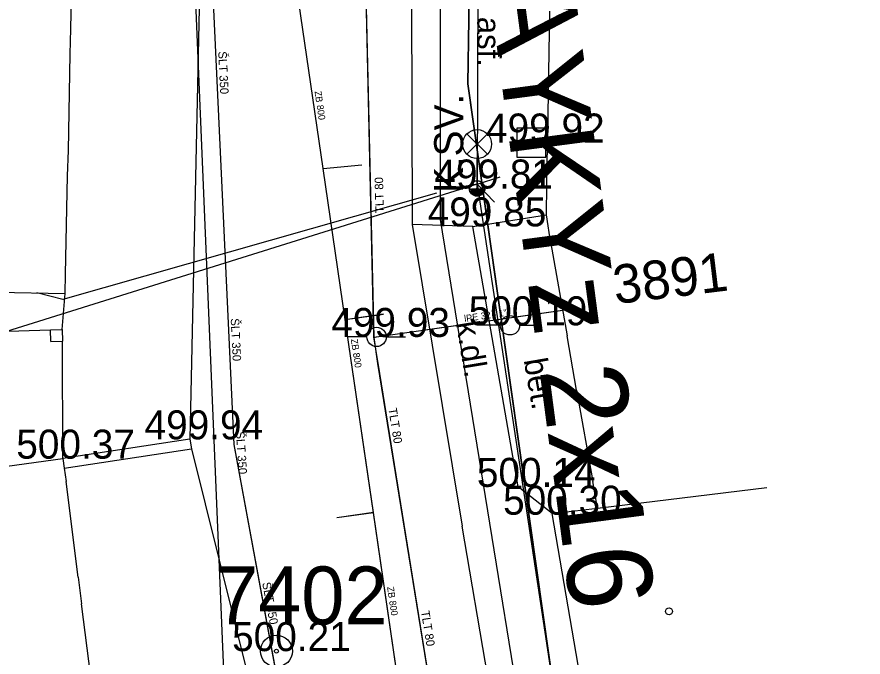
# Model space of a CAD drawing. Extents: x -669642 to -669119, y -1131006 to -1130466.
# Drawn here: x -669411.93 to -669390.05, y -1130720.88 to -1130704.32 of the extents above; entities that cross this region are included whole.
import ezdxf

# ---------------------------------------------------------------- set-up
doc = ezdxf.new("R2010")
doc.units = 0
for name, color, linetype in [('G_Bod_tecka', 7, 'Continuous'), ('G_Bod_vyska', 7, 'Continuous'), ('G_Bodove_pole', 7, 'Continuous'), ('G_Budovy-znacky', 7, 'Continuous'), ('G_Budovy_Objekty', 7, 'Continuous'), ('G_Budovy_vstupy', 7, 'Continuous'), ('G_Cesty_Schody', 7, 'Continuous'), ('G_Cisla_jina', 7, 'Continuous'), ('G_Objekty_technicke', 7, 'Continuous'), ('G_Plochy_zpevnene', 7, 'Continuous'), ('G_Ploty', 7, 'Continuous'), ('G_Ploty_vstupy', 7, 'Continuous'), ('G_Popisy_povrchu', 7, 'Continuous'), ('G_Poznamky_odkaz', 7, 'Continuous'), ('G_Site-Sachty_N', 7, 'Continuous'), ('G_Site-vodovod', 7, 'Continuous'), ('G_Z_ELsilove_nadz_kotovane', 7, 'Continuous'), ('G_Z_ELsilove_podz_kotovane', 7, 'Continuous'), ('G_Z_KANAL_podz_kotovane', 7, 'Continuous'), ('G_Z_PLYNY_podz_geodeticky', 7, 'Continuous'), ('G_Z_SPOJE_nadz_kotovane', 7, 'Continuous'), ('G_Z_VODA_podz_kotovane', 7, 'Continuous'), ('Vrstva 12', 7, 'Continuous'), ('Vrstva 13', 7, 'Continuous'), ('Vrstva 26', 7, 'Continuous'), ('Vrstva 3', 7, 'Continuous'), ('Vrstva 4', 7, 'Continuous'), ('Vrstva 5', 7, 'Continuous'), ('Vrstva 6', 7, 'Continuous')]:
    doc.layers.add(name, color=color, linetype=linetype)

msp = doc.modelspace()

# ---------------------------------------------------------------- linework, layer by layer
at = {"layer": 'G_Bod_tecka'}
for p, q in [((-669398.63, -1130707.57), (-669398.63, -1130707.57)), ((-669400.03, -1130708.76), (-669400.03, -1130708.76)), ((-669400.14, -1130709.74), (-669400.14, -1130709.74)), ((-669399.18, -1130712.3), (-669399.18, -1130712.3)), ((-669402.63, -1130712.6), (-669402.63, -1130712.6)), ((-669407.46, -1130715.25), (-669407.46, -1130715.25)), ((-669410.74, -1130715.75), (-669410.74, -1130715.75)), ((-669398.97, -1130716.48), (-669398.97, -1130716.48)), ((-669398.13, -1130717.2), (-669398.13, -1130717.2)), ((-669405.22, -1130720.73), (-669405.22, -1130720.73))]:
    msp.add_line(p, q, dxfattribs=at)
at = {"layer": 'G_Bodove_pole'}
for radius in [0.412, 0.05]:
    msp.add_circle((-669405.22, -1130720.73), radius, dxfattribs=at)
at = {"layer": 'G_Budovy-znacky'}
msp.add_circle((-669395.068, -1130719.701), 0.0875, dxfattribs=at)
at = {"layer": 'G_Budovy_Objekty'}
for p, q in [((-669410.55, -1130705.28), (-669410.54, -1130704.63)), ((-669410.62, -1130708.43), (-669410.6, -1130707.78)), ((-669398.24, -1130709.44), (-669398.22, -1130707.89)), ((-669398.12, -1130710.18), (-669398.24, -1130709.44)), ((-669410.68, -1130711.48), (-669410.67, -1130710.98)), ((-669415.68, -1130711.38), (-669410.68, -1130711.48)), ((-669397.46, -1130713.98), (-669397.7, -1130712.57)), ((-669415.7, -1130716.43), (-669410.74, -1130715.75)), ((-669410.74, -1130715.75), (-669410.71, -1130716)), ((-669410.71, -1130716), (-669410.66, -1130716.34)), ((-669396.92, -1130717.03), (-669397.04, -1130716.34)), ((-669396.92, -1130717.03), (-669392.54, -1130716.5)), ((-669398.09, -1130717.17), (-669396.92, -1130717.03)), ((-669397.16, -1130722.59), (-669398.09, -1130717.17)), ((-669410.35, -1130718.82), (-669410.26, -1130719.51))]:
    msp.add_line(p, q, dxfattribs=at)
at = {"layer": 'G_Budovy_vstupy'}
for p, q in [((-669410.54, -1130704.63), (-669410.48, -1130702.13)), ((-669398.16, -1130704.17), (-669398.22, -1130707.89)), ((-669410.6, -1130707.78), (-669410.55, -1130705.28)), ((-669410.67, -1130710.98), (-669410.62, -1130708.43)), ((-669398.12, -1130710.18), (-669397.7, -1130712.57)), ((-669397.46, -1130713.98), (-669397.04, -1130716.34)), ((-669410.35, -1130718.82), (-669410.66, -1130716.34)), ((-669409.95, -1130721.94), (-669410.26, -1130719.51))]:
    msp.add_line(p, q, dxfattribs=at)
at = {"layer": 'G_Cesty_Schody'}
for q in [(-669398.24, -1130709.44), (-669401.71, -1130709.69)]:
    msp.add_line((-669400.14, -1130709.74), q, dxfattribs=at)
for points in [[(-669398.97, -1130716.48), (-669400.14, -1130709.74)], [(-669398.09, -1130717.17), (-669398.97, -1130716.48)]]:
    msp.add_lwpolyline(points, dxfattribs=at)
at = {"layer": 'G_Objekty_technicke'}
for points in [[(-669400.295, -1130707.345), (-669399.765, -1130707.875)], [(-669400.295, -1130707.875), (-669399.765, -1130707.345)], [(-669400.03, -1130708.76), (-669400.03, -1130707.985)]]:
    msp.add_lwpolyline(points, dxfattribs=at)
for centre, radius in [((-669400.03, -1130707.61), 0.375), ((-669400.03, -1130708.76), 0.2)]:
    msp.add_circle(centre, radius, dxfattribs=at)
for radius in [0.18, 0.16, 0.14, 0.12, 0.1, 0.08, 0.06, 0.04, 0.02]:
    msp.add_arc((-669400.03, -1130708.76), radius, 180, 0, dxfattribs=at)
at = {"layer": 'G_Plochy_zpevnene'}
for p, q in [((-669401.73, -1130703.06), (-669401.71, -1130709.69)), ((-669401.71, -1130709.69), (-669400.42, -1130717.5)), ((-669407.46, -1130715.25), (-669410.74, -1130715.75)), ((-669407.46, -1130715.25), (-669407.42, -1130715.5)), ((-669410.71, -1130716), (-669407.42, -1130715.5)), ((-669396.99, -1130737.43), (-669400.42, -1130717.5))]:
    msp.add_line(p, q, dxfattribs=at)
for points in [[(-669407.17, -1130701.7), (-669407.46, -1130715.25)], [(-669407.42, -1130715.5), (-669403.5, -1130731.25)]]:
    msp.add_lwpolyline(points, dxfattribs=at)
at = {"layer": 'G_Ploty'}
for p, q in [((-669415.12, -1130712.55), (-669411.06, -1130712.42)), ((-669411.06, -1130712.42), (-669410.76, -1130712.41)), ((-669411.05, -1130712.72), (-669411.06, -1130712.42)), ((-669410.76, -1130712.41), (-669410.75, -1130712.71)), ((-669411.05, -1130712.72), (-669410.75, -1130712.71))]:
    msp.add_line(p, q, dxfattribs=at)
at = {"layer": 'G_Ploty_vstupy'}
for p, q in [((-669410.76, -1130712.41), (-669410.68, -1130711.48)), ((-669410.74, -1130715.75), (-669410.75, -1130712.71))]:
    msp.add_line(p, q, dxfattribs=at)
at = {"layer": 'G_Site-Sachty_N'}
msp.add_lwpolyline([(-669399.005, -1130707.945), (-669398.255, -1130707.945), (-669398.255, -1130707.195), (-669399.005, -1130707.195)], close=True, dxfattribs=at)
msp.add_circle((-669398.63, -1130707.57), 0.02, dxfattribs=at)
at = {"layer": 'G_Site-vodovod'}
for points in [[(-669399.43, -1130712.3), (-669399.93, -1130712.3)], [(-669398.93, -1130712.3), (-669398.43, -1130712.3)], [(-669402.88, -1130712.6), (-669403.38, -1130712.6)], [(-669402.38, -1130712.6), (-669401.88, -1130712.6)]]:
    msp.add_lwpolyline(points, dxfattribs=at)
for centre in [(-669399.18, -1130712.3), (-669402.63, -1130712.6)]:
    msp.add_circle(centre, 0.25, dxfattribs=at)
at = {"layer": 'G_Z_ELsilove_nadz_kotovane'}
for points in [[(-669399.972, -1130690.325), (-669400.027, -1130708.65)], [(-669400.027, -1130708.65), (-669399.431, -1130708.459)], [(-669400.026, -1130708.649), (-669413.636, -1130712.91), (-669413.599, -1130713.553)], [(-669400.027, -1130708.65), (-669400.64, -1130708.76)], [(-669400.027, -1130708.65), (-669396.504, -1130732)], [(-669400.027, -1130708.65), (-669399.579, -1130709.111)]]:
    msp.add_lwpolyline(points, dxfattribs=at)
at = {"layer": 'G_Z_ELsilove_podz_kotovane'}
for points in [[(-669397.44, -1130624.27), (-669398.48, -1130651.54), (-669400.06, -1130690.34), (-669400.27, -1130706.05), (-669396.56, -1130732.21), (-669391.83, -1130758.66)], [(-669401.077, -1130708.881), (-669410.739, -1130711.636), (-669411.412, -1130711.462)]]:
    msp.add_lwpolyline(points, dxfattribs=at)
at = {"layer": 'G_Z_KANAL_podz_kotovane'}
for p, q in [((-669404.01, -1130708.24), (-669403.01, -1130708.15)), ((-669403.44, -1130712.15), (-669402.45, -1130712.01)), ((-669402.71, -1130717.15), (-669403.66, -1130717.28))]:
    msp.add_line(p, q, dxfattribs=at)
msp.add_lwpolyline([(-669394.69, -1130773.67), (-669395.62, -1130769.37), (-669397.4, -1130761.18), (-669397.96, -1130758.61), (-669398.24, -1130756.09), (-669399.58, -1130744.19), (-669400.54, -1130735.66), (-669400.97, -1130731.84), (-669401.06, -1130731.05), (-669402.01, -1130726.02), (-669401.65, -1130724.4), (-669401.82, -1130723.24), (-669402.71, -1130717.15), (-669403.44, -1130712.15), (-669404.01, -1130708.24), (-669405.38, -1130698.86), (-669405.54, -1130697.79)], dxfattribs=at)
at = {"layer": 'G_Z_PLYNY_podz_geodeticky'}
msp.add_lwpolyline([(-669400.98, -1130689.56), (-669400.99, -1130709.56), (-669398.76, -1130723.26), (-669397.99, -1130727.16), (-669397.8, -1130727.9), (-669397.32, -1130731.57), (-669394.97, -1130744.51), (-669391.88, -1130762.42), (-669391.21, -1130766.34), (-669390.43, -1130771.32)], dxfattribs=at)
at = {"layer": 'G_Z_SPOJE_nadz_kotovane'}
msp.add_lwpolyline([(-669408.34, -1130679.44), (-669406.55, -1130722.06)], dxfattribs=at)
at = {"layer": 'G_Z_VODA_podz_kotovane'}
for points in [[(-669387.02, -1130812.53), (-669389.23, -1130792.08), (-669391, -1130779.42), (-669391.97, -1130772.22), (-669392.06, -1130771.92), (-669391.97, -1130771.16), (-669393.13, -1130764.98), (-669393.69, -1130761.37), (-669394.75, -1130753.04), (-669396.24, -1130745.91), (-669399.34, -1130731.13), (-669400.46, -1130726.23), (-669400.61, -1130725.04), (-669400.78, -1130724.52), (-669402.59, -1130713.28), (-669402.7, -1130712.61), (-669402.95, -1130701.47), (-669402.25, -1130693.89), (-669402.71, -1130680.24), (-669402.15, -1130669.87), (-669400.75, -1130656.95), (-669398.85, -1130641.75)], [(-669403.09, -1130650.73), (-669405.21, -1130670.54), (-669406.48, -1130689.47), (-669407.14, -1130697.84), (-669406.32, -1130715.38), (-669403.7, -1130729.64), (-669400.71, -1130745.88), (-669399.15, -1130753.32), (-669398.52, -1130755.36), (-669396.1, -1130756.91), (-669395.09, -1130760.49), (-669394.09, -1130765.4), (-669391.66, -1130786.81), (-669388.98, -1130811.25)], [(-669402.7, -1130712.61), (-669402.63, -1130712.6), (-669397.82, -1130711.91)]]:
    msp.add_lwpolyline(points, dxfattribs=at)
at = {"layer": 'Vrstva 12'}
msp.add_lwpolyline([(-669394.689, -1130773.674), (-669395.624, -1130769.369), (-669397.401, -1130761.182), (-669397.96, -1130758.61), (-669398.244, -1130756.087), (-669399.582, -1130744.192), (-669400.541, -1130735.664), (-669400.971, -1130731.838), (-669401.06, -1130731.05), (-669402.007, -1130726.018), (-669401.65, -1130724.4), (-669401.819, -1130723.242), (-669402.711, -1130717.147), (-669403.441, -1130712.15), (-669404.013, -1130708.242), (-669405.385, -1130698.862), (-669405.541, -1130697.793)], dxfattribs=at)
at = {"layer": 'Vrstva 13'}
for p, q in [((-669404.013, -1130708.242), (-669403.008, -1130708.145)), ((-669403.441, -1130712.15), (-669402.453, -1130712.006)), ((-669402.711, -1130717.147), (-669403.657, -1130717.281))]:
    msp.add_line(p, q, dxfattribs=at)
at = {"layer": 'Vrstva 26'}
for points in [[(-669387.019, -1130812.528), (-669389.231, -1130792.082), (-669391.001, -1130779.42), (-669391.97, -1130772.22), (-669392.06, -1130771.92), (-669391.97, -1130771.16), (-669393.133, -1130764.977), (-669393.689, -1130761.37), (-669394.75, -1130753.038), (-669396.244, -1130745.914), (-669399.343, -1130731.135), (-669400.461, -1130726.23), (-669400.612, -1130725.037), (-669400.78, -1130724.52), (-669402.594, -1130713.284), (-669402.695, -1130712.614), (-669402.948, -1130701.466), (-669402.247, -1130693.89), (-669402.705, -1130680.236), (-669402.147, -1130669.872), (-669400.746, -1130656.946), (-669398.853, -1130641.75)], [(-669403.087, -1130650.733), (-669405.214, -1130670.54), (-669406.476, -1130689.467), (-669407.14, -1130697.842), (-669406.32, -1130715.384), (-669403.695, -1130729.64), (-669400.705, -1130745.879), (-669399.153, -1130753.32), (-669398.519, -1130755.364), (-669396.099, -1130756.914), (-669395.09, -1130760.491), (-669394.091, -1130765.401), (-669391.664, -1130786.81), (-669388.978, -1130811.253)], [(-669402.695, -1130712.614), (-669402.63, -1130712.6), (-669397.817, -1130711.91)]]:
    msp.add_lwpolyline(points, dxfattribs=at)
at = {"layer": 'Vrstva 5'}
for p, q in [((-669400.06, -1130690.34), (-669400.27, -1130706.05)), ((-669400.27, -1130706.05), (-669400.06, -1130690.34)), ((-669400.27, -1130706.05), (-669396.56, -1130732.21)), ((-669396.56, -1130732.21), (-669400.27, -1130706.05))]:
    msp.add_line(p, q, dxfattribs=at)
at = {"layer": 'Vrstva 6'}
msp.add_line((-669402.631, -1130712.6), (-669402.631, -1130712.6), dxfattribs=at)

# ---------------------------------------------------------------- texts
at = {"layer": 'G_Bod_vyska'}
for s, p in [('499.92', (-669399.8, -1130707.57)), ('499.81', (-669401.136, -1130708.76)), ('499.85', (-669401.308, -1130709.74)), ('500.19', (-669400.248, -1130712.3)), ('499.93', (-669403.8, -1130712.6)), ('499.94', (-669408.63, -1130715.25)), ('500.37', (-669411.947, -1130715.75)), ('500.14', (-669400.036, -1130716.48)), ('500.30', (-669399.359, -1130717.2)), ('500.21', (-669406.366, -1130720.73))]:
    msp.add_text(s, height=0.75, dxfattribs=at).set_placement(p)
at = {"layer": 'G_Bodove_pole'}
msp.add_text('7402', height=1.5, dxfattribs=at).set_placement((-669406.808, -1130720.04))
at = {"layer": 'G_Cisla_jina'}
msp.add_text('3891', height=1, rotation=6.9276, dxfattribs=at).set_placement((-669396.455, -1130711.753))
at = {"layer": 'G_Popisy_povrchu'}
for s, rotation, p in [('asf.', 270.147, (-669400.023, -1130704.318)), ('k.dl.', 279.385, (-669400.581, -1130712.235)), ('bet.', 279.8479, (-669398.828, -1130713.196))]:
    msp.add_text(s, height=0.6, rotation=rotation, dxfattribs=at).set_placement(p)
at = {"layer": 'G_Poznamky_odkaz'}
msp.add_text('K.SV.', height=0.75, rotation=89.7299, dxfattribs=at).set_placement((-669400.397, -1130708.876))
at = {"layer": 'Vrstva 3'}
for s, height, rotation, p in [('AYKYz 2x16', 2.1939, 277.5071, (-669399.741, -1130703.424)), ('ZB 800', 0.1755, 278.311, (-669404.234, -1130706.248)), ('ZB 800', 0.1755, 278.3511, (-669403.296, -1130712.661)), ('ZB 800', 0.1755, 278.311, (-669402.358, -1130719.074))]:
    msp.add_text(s, height=height, rotation=rotation, dxfattribs=at).set_placement(p)
at = {"layer": 'Vrstva 4'}
for s, height, rotation, p in [('ŠLT 350', 0.2194, 272.6983, (-669406.725, -1130705.215)), ('TLT 80', 0.2194, 91.3467, (-669402.441, -1130709.392)), ('lPE 32 - 1"', 0.17551, 8.2195, (-669400.352, -1130712.213)), ('ŠLT 350', 0.2194, 272.6983, (-669406.402, -1130712.123)), ('TLT 80', 0.2194, 279.1607, (-669402.327, -1130714.456)), ('ŠLT 350', 0.2194, 273.6158, (-669406.267, -1130715.051)), ('ŠLT 350', 0.2194, 280.41, (-669405.589, -1130718.965)), ('TLT 80', 0.2194, 279.1302, (-669401.483, -1130719.7))]:
    msp.add_text(s, height=height, rotation=rotation, dxfattribs=at).set_placement(p)

doc.saveas('drawing.dxf')
